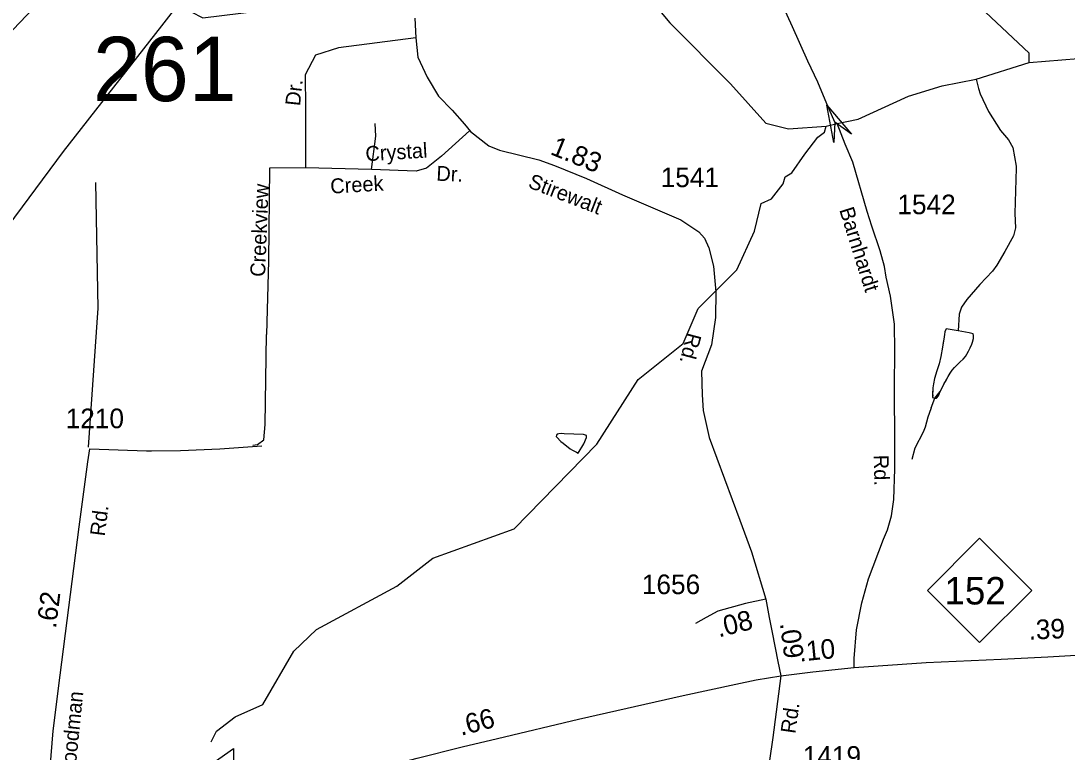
# Model space of a CAD drawing. Extents: x 1473865 to 1648260, y 639067 to 773536.
# Drawn here: x 1518986 to 1525653, y 669004 to 673665 of the extents above; entities that cross this region are included whole.
import ezdxf

# ---------------------------------------------------------------- set-up
doc = ezdxf.new("R2010")
doc.units = 0
for name, color, linetype in [('Exist Boundary Political City Limit New', 7, 'Continuous'), ('Exist Hydrographic Creek Single Shore', 7, 'Continuous'), ('Exist Hydrographic Misc Water Feature', 7, 'Continuous'), ('Exist Road Non-System Type 51', 7, 'Continuous'), ('Exist Road Non-System Type 51 Label', 7, 'Continuous'), ('Exist Road Primary NC Attributed', 7, 'Continuous'), ('Exist Road Primary NC Service Mileage Hundredths English Label', 7, 'Continuous'), ('Exist Road Primary NC Shield CELL', 7, 'Continuous'), ('Exist Road Primary NC Shield Number Label', 7, 'Continuous'), ('Exist Road Secondary Mileage Hundredths English Label', 7, 'Continuous'), ('Exist Road Secondary Structure Standard Bridge Attributed CELL', 7, 'Continuous'), ('Exist Road Secondary Structure Standard Bridge Number Label', 7, 'Continuous'), ('Exist Road Secondary Type 51 Attributed', 7, 'Continuous'), ('Exist Road Secondary Type 51 Label', 7, 'Continuous'), ('Exist Road Secondary Type 51 Number Label', 7, 'Continuous'), ('Exist Utilities Electrical Transmission Line', 7, 'Continuous'), ('Map Preparation Boundary City Limit Buffer Line', 7, 'Continuous')]:
    doc.layers.add(name, color=color, linetype=linetype)

msp = doc.modelspace()

# ---------------------------------------------------------------- linework, layer by layer
at = {"layer": 'Exist Boundary Political City Limit New'}
msp.add_lwpolyline([(1519994.8, 668782.1), (1520341.2, 669028.1), (1520341.2, 668615.5)], dxfattribs=at)
at = {"layer": 'Exist Hydrographic Creek Single Shore'}
for points in [[(1518648.1, 673309.1), (1519225, 673915.5), (1519352.1, 674076.9), (1519453.1, 674117.6), (1519595.1, 674118), (1519848.1, 673998.1), (1520070.1, 673722.3), (1520145.2, 673684.6), (1520854.2, 673770.9), (1521258, 673848.2), (1521491.8, 673881), (1521706.2, 673917.6), (1521932, 674303.9), (1522036.3, 674382.2), (1522137.1, 674585.4), (1522204.1, 674616.8), (1522353.1, 674590.9), (1522493.1, 674446.9), (1522631.1, 674243.9), (1523122.1, 673652.9), (1523508.1, 673264.4), (1523732.1, 673012.3), (1523877, 672978.1), (1524117.1, 672994)], [(1525411.2, 673400), (1525828.1, 673434.2), (1526321.2, 673539.5), (1527010, 673853.5), (1527103.1, 673946.8), (1528171.5, 674551), (1528336.8, 674601.9), (1528369.8, 674609.5), (1528573.2, 674586.6), (1528766.4, 674463.3), (1528829.2, 674470)], [(1524117.1, 672994), (1524187.9, 673010.5), (1524322, 673039.1), (1524641.7, 673184.9), (1524857.8, 673251.9), (1525074.4, 673293.5), (1525411.2, 673400)], [(1520199, 669070.5), (1520233, 669138.7), (1520352, 669228.2), (1520528, 669306.8), (1520725, 669647.5), (1520869, 669785.7), (1521382.1, 670060.9), (1521610, 670240.2), (1522129.1, 670426.6), (1522655.1, 670967.4), (1522920.1, 671379), (1523207.1, 671609.5), (1523302.1, 671830.9), (1523548.1, 672078.6), (1523660.1, 672325.8), (1523704.1, 672502.2), (1523769.5, 672531.4), (1523842.8, 672626.2), (1523856.7, 672670.4), (1523898.4, 672695.7), (1523981.8, 672815.8), (1524065.3, 672924.5), (1524107, 672956.1), (1524117.1, 672994)]]:
    msp.add_lwpolyline(points, dxfattribs=at)
at = {"layer": 'Exist Hydrographic Misc Water Feature'}
msp.add_line((1524787.3, 671199.3), (1524810.3, 671259.6), dxfattribs=at)
for points in [[(1525411.2, 673400), (1525412.1, 673459), (1525132.1, 673720.7), (1525021.1, 674047.9), (1524990.1, 674216), (1524859.2, 674392.6), (1524763.1, 674617.8), (1524631.1, 675247.3), (1524435.1, 675481.1), (1524403.1, 675567.1), (1524424.1, 675875.2)], [(1525074.4, 673293.5), (1525087.5, 673233.4), (1525099, 673201.1), (1525151.3, 673088.4), (1525229.3, 672967.1), (1525280.3, 672906.1), (1525307.6, 672858), (1525327.8, 672739.4), (1525329.5, 672725.4), (1525320.9, 672437.5), (1525323.6, 672345.6), (1525310.8, 672294.2), (1525257.2, 672194.3), (1525205.7, 672107.5), (1525177.1, 672069.5), (1525097.8, 671985), (1525014.2, 671888.2), (1524979.4, 671840.5), (1524964.8, 671794.8), (1524959.1, 671689.1)], [(1524810.3, 671259.6), (1524820.2, 671261.1), (1524832.6, 671274.8), (1524845, 671302.4), (1524859.4, 671330.8), (1524869.6, 671354.4), (1524882.1, 671373.8), (1524894.5, 671398.2), (1524906.9, 671420.1), (1524921.2, 671439.6), (1524935.3, 671455.7), (1524953.8, 671475), (1524971.9, 671491), (1524990.3, 671508.7), (1525006.5, 671526.5), (1525014.8, 671540.2), (1525025, 671559.7), (1525035.5, 671581.7), (1525045.8, 671603.6), (1525050, 671617.5), (1525056.4, 671641.1), (1525056.5, 671659.2), (1525054.9, 671669.9), (1525028.9, 671676.2), (1524959.1, 671689.1)], [(1524810.3, 671259.6), (1524845, 671302.4), (1524869.6, 671354.4), (1524894.5, 671398.2), (1524906.9, 671420.1), (1524921.2, 671439.6), (1524935.3, 671455.7), (1524953.8, 671475), (1524971.9, 671491), (1524990.3, 671508.7), (1525006.5, 671526.5), (1525014.8, 671540.2), (1525025, 671559.7), (1525035.5, 671581.7), (1525045.8, 671603.6), (1525050, 671617.5), (1525056.4, 671641.1), (1525056.5, 671659.2), (1525054.9, 671669.9), (1525028.9, 671676.2), (1524959.1, 671689.1)], [(1524959.1, 671689.1), (1524883.2, 671702.1), (1524874.8, 671682.5), (1524872.7, 671666.2), (1524870.5, 671650.7), (1524866.1, 671626.1), (1524861.7, 671602.4), (1524859.4, 671584.4), (1524848.5, 671526.3), (1524837.7, 671479)], [(1524959.1, 671689.1), (1524883.2, 671702.1), (1524874.8, 671682.5), (1524872.7, 671666.2), (1524870.5, 671650.7), (1524859.4, 671584.4), (1524848.5, 671526.3), (1524837.7, 671479)], [(1524837.7, 671479), (1524823.1, 671434.9), (1524808.3, 671385.2), (1524801.7, 671351.7), (1524797.3, 671327.1), (1524797, 671305.8), (1524794.7, 671287.8), (1524796.5, 671277.1), (1524796.3, 671265.6), (1524810.3, 671259.6)], [(1524837.7, 671479), (1524823.1, 671434.9), (1524808.3, 671385.2), (1524801.7, 671351.7), (1524797.3, 671327.1), (1524794.7, 671287.8), (1524796.3, 671265.6), (1524810.3, 671259.6)], [(1524787.3, 671199.3), (1524774.7, 671163.5), (1524766.5, 671139.9), (1524749.3, 671076.2), (1524736.8, 671044.4), (1524683.2, 670941.3), (1524663.9, 670869.5)], [(1522486.2, 670938.1), (1522500.1, 670929.5), (1522526, 670915.1), (1522537.8, 670910.7), (1522572.7, 670968.3), (1522589.4, 671009.8), (1522589.6, 671022.1), (1522571.7, 671028.2), (1522447.7, 671034), (1522429.7, 671034.4), (1522413.6, 671033), (1522403.8, 671030.8), (1522399.6, 671025.1), (1522397.5, 671016.9), (1522401.3, 671011.2), (1522427, 670984.3), (1522440.8, 670972.6), (1522486.2, 670938.1)]]:
    msp.add_lwpolyline(points, dxfattribs=at)
at = {"layer": 'Exist Road Non-System Type 51'}
msp.add_line((1521219.5, 672717), (1520800.4, 672729.4), dxfattribs=at)
for points in [[(1521502, 673556.9), (1521010.6, 673493.9), (1520864.1, 673446.1), (1520797.1, 673321.7), (1520800.3, 673108), (1520800.4, 672729.4), (1520570.9, 672726.2), (1520564.5, 672136.1), (1520550.6, 671665.5)], [(1521219.5, 672717), (1521247.9, 672930.6), (1521243.2, 673011.3)], [(1521845.5, 672963.8), (1521665.3, 672802.4), (1521570.4, 672726.5), (1521504, 672707.5), (1521219.5, 672717)], [(1519416.3, 670948.1), (1519478.4, 671834.6), (1519462.5, 672635.2)], [(1520464.4, 670960), (1520493.2, 670964.7), (1520533.8, 670993.9), (1520541.6, 671091.8), (1520550.6, 671665.5)]]:
    msp.add_lwpolyline(points, dxfattribs=at)
at = {"layer": 'Exist Road Primary NC Attributed'}
for points in [[(1524296.6, 669544.5), (1524755.4, 669575.5), (1525233.2, 669597.5), (1525530.3, 669611.4), (1525964.5, 669637.9), (1526208.5, 669645.2), (1526371.7, 669643.4)], [(1523828.9, 669490.1), (1524032.4, 669516.6), (1524296.6, 669544.5)], [(1519132.1, 668347), (1519571.6, 668466.2), (1519862.3, 668540.8), (1520226.4, 668633.1), (1520898.8, 668807.5), (1521184.5, 668878.3), (1521510.6, 668965.5), (1521797.6, 669037.6), (1522023.8, 669090.7), (1522538.3, 669213.3), (1523205.7, 669365), (1523542, 669438.3), (1523670.9, 669464.8), (1523828.9, 669490.1)]]:
    msp.add_lwpolyline(points, dxfattribs=at)
at = {"layer": 'Exist Road Primary NC Shield CELL'}
msp.add_lwpolyline([(1524762.4, 670035), (1525095.4, 670368), (1525428.4, 670035), (1525095.4, 669702)], close=True, dxfattribs=at)
at = {"layer": 'Exist Road Secondary Structure Standard Bridge Attributed CELL'}
msp.add_lwpolyline([(1524165.9, 672889.4), (1524120.8, 673129), (1524279.6, 672944), (1524173.6, 673019.1)], close=True, dxfattribs=at)
at = {"layer": 'Exist Road Secondary Type 51 Attributed'}
for points in [[(1524173.6, 673019.1), (1524121.6, 673137.1), (1524064, 673274.7), (1524000.8, 673408.6), (1523903.5, 673627.3), (1523846.6, 673752.5)], [(1521496.6, 673682.3), (1521502, 673556.9), (1521514.5, 673432.9), (1521574.2, 673305.9), (1521647.8, 673186.3), (1521735.1, 673096.8), (1521812.2, 673006.3), (1521850.3, 672959.1), (1521967.8, 672868.3), (1522035.2, 672840.9), (1522286.1, 672780), (1522385.3, 672744.2), (1522589.7, 672660.3), (1522820.4, 672557.3), (1523191.9, 672397.9), (1523306, 672320.7), (1523343, 672279.2), (1523369.7, 672219.1), (1523399.3, 672101.9), (1523414.2, 671938.7), (1523412.7, 671774.7), (1523387.8, 671600.9), (1523322.6, 671432.7), (1523327.2, 671280.7), (1523332.7, 671182.3), (1523371.6, 671010.1), (1523566.9, 670482.8), (1523641.8, 670280.1), (1523732.8, 669979.3)], [(1524296.6, 669544.5), (1524296.6, 669600.1), (1524310.5, 669784.6), (1524344.6, 669955.3), (1524387.6, 670109.5), (1524482.4, 670361), (1524508.9, 670420.4), (1524534.2, 670510.2), (1524548.1, 670615.1), (1524555.7, 670809.8), (1524555.7, 670965.2), (1524553.2, 671333.1), (1524555.7, 671561.9), (1524553.2, 671732.5), (1524526.6, 671909.5), (1524500.1, 672030.8), (1524488.7, 672100.4), (1524460.9, 672200.2), (1524407.8, 672357), (1524378.8, 672449.2), (1524287.7, 672764), (1524239.7, 672879), (1524187.9, 673010.5)], [(1519090.1, 668382.4), (1519101.7, 668407), (1519138, 668559.9), (1519166.6, 668826.1), (1519191.5, 669140.5), (1519234.8, 669494.8), (1519357.8, 670439.5), (1519387.7, 670662.4), (1519412.6, 670853.7), (1519424.3, 670936.9), (1519785.8, 670925), (1519818.5, 670923.7), (1520002.6, 670926.2), (1520252.8, 670937.3), (1520373, 670944.9), (1520521.4, 670956.8)], [(1523732.8, 669979.3), (1523603.9, 669951.5), (1523426.9, 669903.4), (1523353.6, 669863), (1523285.4, 669823.8)], [(1523732.8, 669979.3), (1523754.3, 669861.7), (1523774.5, 669765.7), (1523809.9, 669582.4), (1523828.9, 669490.1)], [(1523828.9, 669490.1), (1523778.3, 669097), (1523694.3, 668525.1), (1523622, 668045.8)]]:
    msp.add_lwpolyline(points, dxfattribs=at)
at = {"layer": 'Exist Utilities Electrical Transmission Line'}
msp.add_lwpolyline([(1516906.4, 669890.5), (1517135.1, 670136.4), (1517504.2, 670537.8), (1517791.8, 670850.5), (1517994.5, 671115), (1518314.3, 671556.5), (1518460.7, 671752.7), (1518861.4, 672299.1), (1519256.7, 672832), (1519577.9, 673242.1), (1519882.8, 673634.7), (1520189.9, 674029.1), (1520482.1, 674387.8), (1520698.6, 674635.8), (1521020.9, 674998.1), (1521361.4, 675363.8), (1521693.9, 675733.9), (1522150.9, 676241.5), (1522501.6, 676623.2), (1522866.8, 677030.7), (1523309.4, 677514.6), (1523670.6, 677922.1), (1523995.9, 678298.1), (1524324.1, 678686.3)], dxfattribs=at)
at = {"layer": 'Map Preparation Boundary City Limit Buffer Line'}
msp.add_lwpolyline([(1519994.8, 668782.1), (1520341.2, 669028.1), (1520341.2, 668615.5)], dxfattribs=at)

# ---------------------------------------------------------------- texts
at = {"layer": 'Exist Road Non-System Type 51 Label'}
for s, rotation, p in [('Dr.', 83.97691, (1520764.4, 673119.9)), ('Crystal', 3.41695, (1521184.1, 672770.4)), ('Dr.', 357.32074, (1521631.6, 672646.9)), ('Creek', 3.41695, (1520960.1, 672563.8)), ('Creekview', 87.68188, (1520541.4, 672032.3))]:
    msp.add_text(s, height=95, rotation=rotation, dxfattribs=at).set_placement(p)
at = {"layer": 'Exist Road Primary NC Service Mileage Hundredths English Label'}
for s, rotation, p in [('.39', 2.4724, (1525409.9, 669720.7)), ('.10', 5.6462, (1523949.2, 669581.2)), ('.66', 14.52159, (1521790.5, 669107.8))]:
    msp.add_text(s, height=125, rotation=rotation, dxfattribs=at).set_placement(p)
at = {"layer": 'Exist Road Primary NC Shield Number Label'}
msp.add_text('152', height=175, dxfattribs=at).set_placement((1524871.5, 669945.3))
at = {"layer": 'Exist Road Secondary Mileage Hundredths English Label'}
for s, rotation, p in [('1.83', 337.66877, (1522353.1, 672817.4)), ('.62', 82.85864, (1519208.9, 669788.6)), ('.08', 14.04754, (1523433.7, 669734.9)), ('.09', 277.27187, (1523822.6, 669824.9))]:
    msp.add_text(s, height=125, rotation=rotation, dxfattribs=at).set_placement(p)
at = {"layer": 'Exist Road Secondary Structure Standard Bridge Number Label'}
msp.add_text('261', height=410.1, dxfattribs=at).set_placement((1519445, 673153.6))
at = {"layer": 'Exist Road Secondary Type 51 Label'}
for s, rotation, p in [('Stirewalt', 338.78307, (1522212.1, 672605.4)), ('Barnhardt', 287.54818, (1524200, 672461.1)), ('Rd.', 255.21341, (1523232.5, 671683.1)), ('Rd.', 271.4798, (1524420.2, 670898)), ('Rd.', 82.85864, (1519519.8, 670377.4)), ('Goodman', 84.15639, (1519327.1, 668832.2)), ('Rd.', 81.85227, (1523920.5, 669118.5))]:
    msp.add_text(s, height=95, rotation=rotation, dxfattribs=at).set_placement(p)
at = {"layer": 'Exist Road Secondary Type 51 Number Label'}
for s, p in [('1541', (1523062.9, 672605.5)), ('1542', (1524571.4, 672432.8)), ('1210', (1519270.8, 671068.9)), ('1656', (1522942.9, 670011.2)), ('1419', (1523968.1, 668917.3))]:
    msp.add_text(s, height=125, dxfattribs=at).set_placement(p)

doc.saveas('drawing.dxf')
